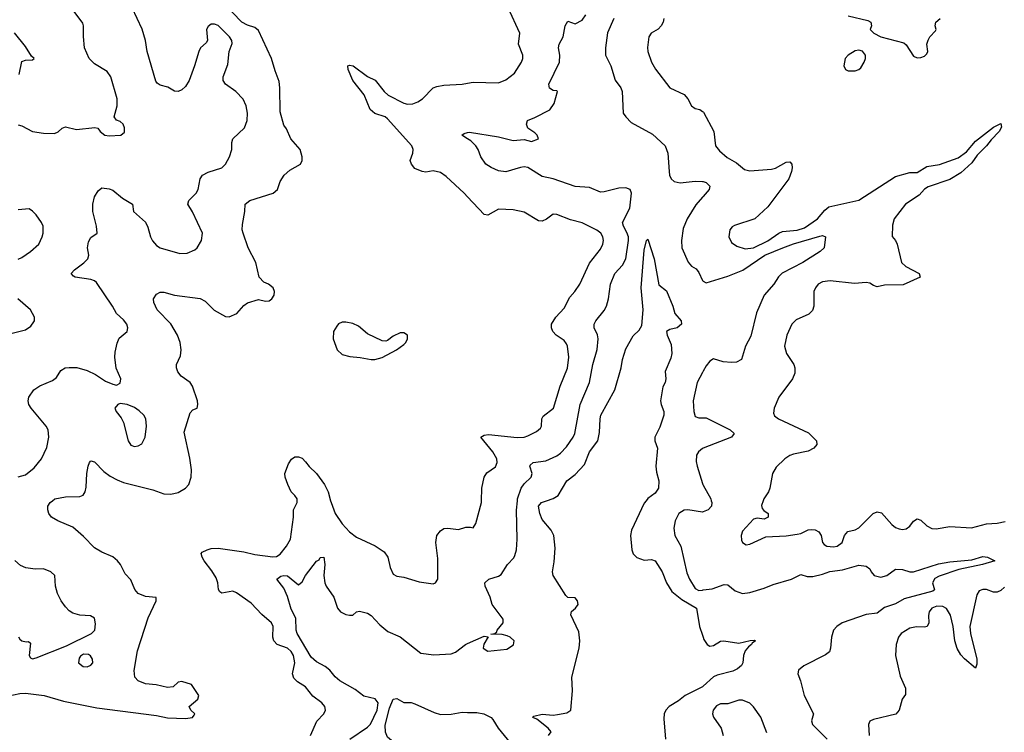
# Model space of a CAD drawing. Header units: inches. Extents: x 2001573 to 2220545, y 644482 to 846830.
# Tile 465 of 656: x 2107539 to 2112949, y 758728 to 762644. Entities that reach past the tile are written whole.
import ezdxf

# ---------------------------------------------------------------- set-up
doc = ezdxf.new("R2010")
doc.units = ezdxf.units.IN
doc.header["$MEASUREMENT"] = 0
for name, color, linetype in [('C1705', 7, 'Continuous'), ('C1706', 7, 'Continuous'), ('C1715', 7, 'Continuous'), ('C1716', 7, 'Continuous')]:
    doc.layers.add(name, color=color, linetype=linetype)

msp = doc.modelspace()

# ---------------------------------------------------------------- linework, layer by layer
at = {"layer": 'C1705', "color": 5}
for points, elevation in [([(2107470, 758925.5), (2107538.9, 758941.1), (2107570, 758942.4), (2107672.7, 758930), (2107779.7, 758899.7), (2107962.9, 758862.9), (2108290, 758819.6), (2108350, 758807.7), (2108450, 758803.7), (2108489, 758810), (2108498, 758822), (2108500.9, 758830), (2108479.5, 758850), (2108469.6, 758870), (2108517.7, 758910), (2108523.1, 758930), (2108482, 758990), (2108430, 759007.8), (2108410, 759002.7), (2108382.5, 758977.5), (2108350, 758974), (2108288.5, 758988.5), (2108230, 758994.6), (2108189.6, 759010), (2108170.7, 759030.7), (2108167.7, 759067.7), (2108185.2, 759174.8), (2108244, 759356), (2108289.2, 759450), (2108288.7, 759468.7), (2108230, 759474.7), (2108189.8, 759489.8), (2108172.1, 759512.1), (2108150, 759565.2), (2108118.3, 759598.3), (2108092.8, 759650), (2108076.3, 759670), (2108051.3, 759691.3), (2107990, 759717), (2107950, 759741.4), (2107890, 759803.4), (2107830, 759854.9), (2107748.2, 759890), (2107714.3, 759910), (2107698.9, 759930), (2107693, 759950), (2107693.3, 759970), (2107706, 759990), (2107719.3, 760000)], 320), ([(2109135.8, 758710), (2109170.8, 758789.2), (2109209.5, 758830), (2109218.4, 758850), (2109216, 758870), (2109199.3, 758890), (2109150, 758926), (2109110, 758976.9), (2109065.1, 759005.1), (2109045.9, 759025.9), (2109037.6, 759050), (2109050.9, 759110), (2109042.7, 759150), (2109030, 759171.3), (2109010, 759189.7), (2108953.3, 759210), (2108935, 759230), (2108929, 759250), (2108931.6, 759310), (2108921.5, 759330), (2108870, 759374.8), (2108810, 759437.4), (2108730, 759493.6), (2108710, 759503), (2108650, 759492.8), (2108639.3, 759499.3), (2108632, 759512), (2108627.5, 759550), (2108617.4, 759577.4), (2108595.1, 759615.1), (2108552.6, 759670), (2108540.9, 759690), (2108536.4, 759710), (2108542.1, 759717.9), (2108568.8, 759731.2), (2108590, 759737), (2108630, 759739.1), (2108770, 759719.7), (2108830, 759704.1), (2108930, 759692), (2108950, 759694), (2108970, 759707.2), (2109004.2, 759750), (2109026.9, 759790), (2109042.7, 759910), (2109043.9, 759950), (2109062.7, 759990), (2109062.6, 760000)], 280), ([(2109246.6, 760000), (2109249.3, 759990), (2109272.7, 759930), (2109310, 759873.8), (2109351.4, 759830), (2109390, 759799.7), (2109491.7, 759751.7), (2109540.4, 759720.4), (2109561.5, 759690), (2109573.5, 759633.5), (2109590, 759596), (2109610, 759586), (2109650, 759581), (2109734.4, 759554.4), (2109810, 759544.4), (2109824, 759550), (2109835.6, 759570), (2109836.8, 759683.2), (2109825.3, 759770), (2109829.8, 759810.2), (2109850, 759834.9), (2109870, 759848), (2109890.4, 759850.4), (2109950, 759843), (2109990, 759854.8), (2110000, 759855.3)], 280), ([(2109353, 758690), (2109450, 758756), (2109467.1, 758772.9), (2109502.5, 758850), (2109507.7, 758890), (2109491.2, 758911.2), (2109430, 758927.2), (2109382.8, 758962.8), (2109298, 759010), (2109272.6, 759032.6), (2109243.7, 759070), (2109217.1, 759090), (2109170, 759115.5), (2109141.1, 759141.1), (2109062.6, 759270), (2109057.3, 759290), (2109055.5, 759355.5), (2109030, 759403.7), (2109010, 759474), (2108990, 759520.7), (2108951.3, 759570), (2108974.4, 759585.6), (2108990, 759589.2), (2109010, 759586.8), (2109070, 759538.8), (2109090, 759554.3), (2109108.4, 759590), (2109170, 759667.4), (2109183.5, 759676.5), (2109190, 759688), (2109210, 759691), (2109216.1, 759650), (2109210.4, 759590), (2109214.9, 759550), (2109223, 759530), (2109264.9, 759470), (2109285.3, 759410), (2109302, 759390), (2109330, 759375.5), (2109350, 759370.8), (2109370, 759371.3), (2109389.4, 759390.6), (2109405.6, 759394.4), (2109450, 759383), (2109470, 759370.4), (2109517.5, 759317.5), (2109562.1, 759282.1), (2109630, 759252.8), (2109742.8, 759162.8), (2109813.8, 759153.8), (2109910, 759159.4), (2109932.4, 759167.6), (2109988, 759210), (2110000, 759215.4)], 260), ([(2107532.4, 759252.4), (2107540.3, 759240.3), (2107550, 759230.7), (2107574.8, 759225.2), (2107587.1, 759227.1), (2107597.5, 759217.5), (2107590.4, 759150.4), (2107597.5, 759137.5), (2107610, 759132.4), (2107630, 759136.5), (2107796.3, 759203.7), (2107934, 759270), (2107951.2, 759290), (2107955.6, 759324.4), (2107950, 759354.5), (2107927.2, 759367.2), (2107870, 759372.2), (2107830, 759382.6), (2107810, 759395.5), (2107790, 759417.2), (2107766.2, 759450), (2107746.8, 759490), (2107735.6, 759530), (2107731.8, 759590), (2107710, 759609.4), (2107670, 759626.6), (2107624.4, 759624.4), (2107571.9, 759631.9), (2107544.1, 759644.1), (2107511.7, 759671.7)], 340), ([(2110000, 758471.5), (2109990, 758474.8), (2109935, 758465), (2109910, 758468.9), (2109890, 758482.5), (2109840.5, 758540.5), (2109809.1, 758569.1), (2109724.1, 758610), (2109655.2, 758655.2), (2109581.9, 758681.9), (2109560.4, 758700.4), (2109548.2, 758728.2), (2109547.6, 758767.6), (2109570, 758859.6), (2109590, 758909.3), (2109610, 758912.9), (2109650, 758891.4), (2109690, 758891.5), (2109710, 758884.7), (2109815.8, 758835.8), (2109850, 758824.9), (2109910, 758827.6), (2109970, 758837.8), (2110000, 758837.5)], 240)]:
    msp.add_lwpolyline(points, dxfattribs=dict(at, elevation=elevation))
at = {"layer": 'C1705', "color": 5, "elevation": 340}
msp.add_lwpolyline([(2107890, 759157.6), (2107873.5, 759146.5), (2107865.5, 759134.5), (2107861.6, 759110), (2107887.7, 759090), (2107910, 759087.3), (2107930, 759097.6), (2107941.3, 759110), (2107939.6, 759130), (2107928.2, 759148.2), (2107916, 759156)], close=True, dxfattribs=at)
at = {"layer": 'C1706', "color": 5}
for points, elevation in [([(2107530, 762066.4), (2107550, 762060.9), (2107610, 762030.2), (2107670, 762019.7), (2107730, 762019.5), (2107750, 762028), (2107771.4, 762048.6), (2107790, 762055.8), (2107850, 762040.7), (2107951.8, 762051.8), (2107968.1, 762048.1), (2107980.7, 762030), (2108006, 762010), (2108030, 762006.7), (2108095.3, 762010), (2108114.3, 762025.7), (2108114, 762050), (2108107, 762070), (2108090, 762085.1), (2108071.4, 762091.4), (2108058.4, 762110), (2108074.5, 762170), (2108074.7, 762210), (2108040.4, 762330), (2108019.8, 762359.8), (2107950, 762400.8), (2107919.8, 762430), (2107894, 762490), (2107888.7, 762551.3), (2107889.7, 762609.7), (2107885.3, 762625.3), (2107810, 762725.3)], 360), ([(2107719.3, 760000), (2107732.7, 760010), (2107790, 760022), (2107870, 760022.8), (2107888.3, 760031.7), (2107898.7, 760050), (2107904.6, 760075.4), (2107907.8, 760150), (2107915.1, 760190), (2107921.6, 760210), (2107930, 760219.3), (2107950, 760214.9), (2108001.2, 760161.2), (2108035.7, 760135.7), (2108075.2, 760115.2), (2108110, 760101.5), (2108270, 760060.2), (2108330, 760039), (2108370, 760036.1), (2108410, 760046.5), (2108450, 760068.7), (2108467.8, 760090), (2108481.1, 760130), (2108482.2, 760170), (2108474.1, 760234.1), (2108442.5, 760377.5), (2108476.1, 760483.9), (2108490, 760500.7), (2108513.2, 760510), (2108518.4, 760530), (2108515.1, 760550), (2108488.4, 760630), (2108476, 760650), (2108425.1, 760685.1), (2108408.2, 760708.2), (2108400.2, 760730), (2108401, 760750), (2108422.8, 760797.2), (2108426.5, 760830), (2108419.9, 760870), (2108406, 760910), (2108370, 760971.8), (2108294, 761050), (2108275, 761090), (2108273.3, 761110), (2108290, 761134.9), (2108310, 761146.2), (2108330, 761147.3), (2108390, 761131), (2108531, 761111), (2108557.7, 761097.7), (2108607.1, 761047.1), (2108670, 761013.2), (2108690, 761011.4), (2108731.4, 761028.6), (2108770, 761072.7), (2108791.1, 761088.9), (2108850, 761105.5), (2108890, 761097.3), (2108910, 761098.8), (2108924, 761110), (2108937.2, 761130), (2108939.3, 761150), (2108932.3, 761170), (2108905.2, 761190), (2108880.9, 761200.9), (2108854, 761230), (2108835.8, 761310), (2108794.7, 761390), (2108767.1, 761470), (2108761.7, 761490), (2108762.2, 761517.8), (2108776.2, 761590), (2108778, 761630), (2108802.7, 761650), (2108931.6, 761690), (2108954.7, 761710), (2108970, 761754.8), (2108991.8, 761790), (2109022.8, 761817.2), (2109080.9, 761850), (2109091.5, 761870), (2109091.3, 761890), (2109080.5, 761930), (2109027.8, 761990), (2109004.5, 762044.5), (2108990, 762064), (2108970, 762138), (2108968.9, 762268.9), (2108964.4, 762304.4), (2108942.2, 762362.2), (2108923.2, 762430), (2108850, 762584.2), (2108830, 762601.6), (2108790, 762614), (2108759.1, 762630), (2108656, 762736)], 320), ([(2107530, 760131.4), (2107570, 760143.6), (2107618.1, 760181.9), (2107658.5, 760230), (2107687, 760293), (2107698.8, 760350), (2107695.7, 760390), (2107684.8, 760410), (2107601.3, 760510), (2107589.6, 760530), (2107586, 760550), (2107589.2, 760570), (2107616, 760610), (2107650, 760632), (2107719.4, 760660.6), (2107741.6, 760678.4), (2107764, 760716), (2107789, 760730), (2107810, 760732.8), (2107852.5, 760732.5), (2107910, 760716.5), (2107954.8, 760694.8), (2108010, 760658), (2108050, 760640.3), (2108070, 760635.5), (2108090, 760646.8), (2108093.6, 760670), (2108069.7, 760729.7), (2108061.1, 760790), (2108062.8, 760817.2), (2108074.2, 760865.8), (2108085.9, 760894.1), (2108129.6, 760930.4), (2108133.7, 760950), (2108128, 760970), (2108110, 760994.7), (2108069.8, 761029.8), (2108049.6, 761070), (2107960.6, 761200.6), (2107949.7, 761209.7), (2107930, 761216.4), (2107844, 761230), (2107834.3, 761234.3), (2107820.7, 761250), (2107840.5, 761270), (2107892.1, 761307.9), (2107912.7, 761330), (2107919.3, 761350), (2107911.9, 761390), (2107917.3, 761422.7), (2107930, 761448), (2107963.7, 761470), (2107961.7, 761510), (2107940.7, 761590), (2107941.2, 761630), (2107949.3, 761670), (2107970, 761704), (2107990, 761719.3), (2108030, 761714.3), (2108050, 761707), (2108102.8, 761662.8), (2108158.8, 761630), (2108164, 761590), (2108230, 761530.5), (2108243.4, 761503.4), (2108256.9, 761450), (2108268.1, 761428.1), (2108290, 761403.1), (2108310.2, 761390.2), (2108418.6, 761358.6), (2108458.4, 761361.6), (2108500.9, 761379.1), (2108514.7, 761390), (2108538.3, 761430), (2108544, 761470), (2108488, 761588), (2108463, 761630), (2108467.8, 761650), (2108507.6, 761690), (2108518.7, 761710), (2108531.2, 761768.8), (2108543.7, 761790), (2108573.9, 761806.1), (2108649.5, 761830), (2108669.8, 761850.2), (2108691.1, 761890), (2108703.5, 761930), (2108704, 761970), (2108709.7, 761990), (2108774.2, 762050), (2108788.8, 762090), (2108790.8, 762130.8), (2108783.5, 762170), (2108767.1, 762207.1), (2108726.6, 762250), (2108669.2, 762290), (2108656, 762310), (2108657, 762330), (2108682.2, 762397.8), (2108689.7, 762470), (2108706.6, 762513.4), (2108704.7, 762530), (2108691.9, 762550), (2108630, 762611.9), (2108610, 762620.4), (2108590, 762619.2), (2108573.7, 762606.3), (2108565.4, 762590), (2108570.2, 762529.8), (2108562.8, 762517.2), (2108533.1, 762490), (2108522.2, 762470), (2108499.7, 762390), (2108469.2, 762310.8), (2108450, 762277), (2108430, 762258.4), (2108410, 762249.6), (2108390, 762252), (2108352.4, 762272.4), (2108310, 762284.2), (2108294.7, 762294.7), (2108286.7, 762306.7), (2108239.3, 762470), (2108229.8, 762529.8), (2108212.3, 762592.3), (2108156.3, 762710)], 340), ([(2107536.2, 762343.8), (2107550, 762414), (2107570, 762421.6), (2107610, 762424), (2107619, 762430), (2107604.1, 762444.1), (2107570, 762496.2), (2107510, 762571.6)], 380), ([(2110000, 761669.9), (2109981.4, 761690), (2109882, 761782), (2109850, 761803.7), (2109810, 761814), (2109770, 761806.6), (2109750, 761809.4), (2109710, 761827), (2109691.8, 761850), (2109683.6, 761870), (2109699.5, 761910), (2109700.5, 761930), (2109692.6, 761950), (2109559.9, 762099.9), (2109546.6, 762110), (2109490, 762129), (2109465, 762150), (2109431.4, 762231.4), (2109369.4, 762310), (2109343.4, 762370), (2109341.3, 762390), (2109350, 762394.7), (2109370.3, 762390), (2109450, 762331.8), (2109491.2, 762311.2), (2109540.7, 762250), (2109563.6, 762230), (2109650, 762185.2), (2109670, 762179.3), (2109699.2, 762180.8), (2109726.8, 762193.2), (2109751.8, 762210), (2109810, 762269.1), (2109830, 762276.8), (2109870, 762284), (2109970, 762289.4), (2110000, 762295.4)], 280), ([(2110000, 761989.5), (2109967.3, 762010), (2109980.5, 762019.5), (2110000, 762023.6)], 260), ([(2107530, 761328), (2107550, 761337.6), (2107598, 761370), (2107644.2, 761410), (2107663, 761450), (2107668.2, 761471.8), (2107667.1, 761510), (2107659.1, 761530), (2107630, 761571.2), (2107610, 761591.5), (2107590, 761605.1), (2107530, 761598.5)], 360), ([(2107483.1, 760916.9), (2107570, 760939.3), (2107599.3, 760960.7), (2107617.2, 760982.8), (2107620.9, 760990), (2107619.5, 761010), (2107598.4, 761050), (2107527.8, 761110)], 360), ([(2109062.6, 760000), (2109062.4, 760010), (2109050.8, 760030), (2109029.8, 760049.8), (2109011.8, 760090), (2108997.6, 760130), (2108996, 760150), (2109015.9, 760204.1), (2109032, 760228), (2109050, 760241.8), (2109070, 760242.5), (2109090, 760234), (2109110, 760214.5), (2109130, 760188.5), (2109170.1, 760150.1), (2109213.6, 760090), (2109233.4, 760050), (2109246.6, 760000)], 280)]:
    msp.add_lwpolyline(points, dxfattribs=dict(at, elevation=elevation))
for points, elevation in [([(2109330, 760982.4), (2109310, 760981.6), (2109290, 760972), (2109280.5, 760959.5), (2109263, 760930), (2109260.5, 760890), (2109283.8, 760830), (2109310, 760804.9), (2109353.2, 760793.2), (2109410, 760788.2), (2109470, 760776.4), (2109490, 760777.1), (2109530, 760788.5), (2109608.7, 760830), (2109650, 760858.8), (2109661.2, 760870), (2109669, 760890), (2109668.7, 760910), (2109650, 760924), (2109630, 760924), (2109590, 760904), (2109559.1, 760880.9), (2109550, 760877.2), (2109530, 760879.3), (2109450, 760917), (2109400.1, 760960.1), (2109370, 760974.5)], 320), ([(2108090, 760534), (2108078, 760530), (2108062, 760510), (2108068, 760490), (2108096.7, 760456.7), (2108110, 760431), (2108134.4, 760330), (2108150, 760306), (2108170, 760297.6), (2108190, 760301.3), (2108210, 760314), (2108227.6, 760350), (2108234.7, 760410), (2108231.1, 760451.1), (2108220.7, 760470), (2108195.3, 760495.3), (2108170, 760512.3), (2108130, 760529.3)], 340)]:
    msp.add_lwpolyline(points, close=True, dxfattribs=dict(at, elevation=elevation))
at = {"layer": 'C1715', "color": 5}
for points, elevation in [([(2110000, 759215.4), (2110090, 759256.3), (2110112, 759252), (2110088.5, 759211.5), (2110086, 759190), (2110110, 759173), (2110215.1, 759184.9), (2110252.3, 759207.7), (2110255.1, 759230), (2110234, 759250), (2110218, 759258), (2110190, 759265.1), (2110128, 759268), (2110149.3, 759270.7), (2110160.4, 759279.6), (2110162.7, 759290), (2110195.1, 759330), (2110195.1, 759350), (2110135.6, 759430), (2110123.5, 759470), (2110096.4, 759530), (2110095.1, 759550), (2110116, 759570), (2110170, 759586.5), (2110184.7, 759595.3), (2110219.7, 759650), (2110253.3, 759686.7), (2110260, 759700), (2110267.8, 759730), (2110272.9, 759790), (2110269.2, 759949.2), (2110273, 760000)], 260), ([(2110000, 759855.3), (2110016, 759856), (2110030, 759852), (2110044.7, 759875.3), (2110076.4, 759990), (2110076.7, 760000)], 280), ([(2110443.7, 758710), (2110458.7, 758730), (2110442, 758750), (2110379.2, 758799.2), (2110358.4, 758810), (2110364.1, 758815.9), (2110410, 758827.7), (2110470, 758822.5), (2110494.3, 758825.7), (2110545.2, 758834.8), (2110567.4, 758850), (2110575.4, 758955.4), (2110572.4, 759030), (2110613.5, 759190), (2110616.8, 759230), (2110610, 759279.3), (2110566.2, 759373.8), (2110570, 759391), (2110592, 759410), (2110606.6, 759430), (2110603.7, 759450), (2110590, 759466), (2110550, 759468.7), (2110539.1, 759479.1), (2110469.7, 759590), (2110465.7, 759610), (2110475.8, 759664.2), (2110480.4, 759739.6), (2110473.7, 759810), (2110459.4, 759839.4), (2110410, 759897.6), (2110396.4, 759930), (2110389.8, 759970), (2110406.3, 759990), (2110433.3, 760000)], 240), ([(2110980, 760000), (2110970, 759987.3), (2110900.9, 759839.1), (2110895, 759810), (2110902.9, 759730), (2110910, 759708.5), (2110930, 759687.6), (2110970, 759674.3), (2111010, 759677), (2111030, 759670.3), (2111069.3, 759610), (2111092.1, 759550), (2111122.2, 759502.2), (2111177.5, 759457.5), (2111256.9, 759410), (2111273.2, 759310), (2111290, 759262.2), (2111293.9, 759251.2), (2111298.4, 759238.4), (2111316.4, 759210), (2111330, 759202), (2111350, 759205.5), (2111390, 759228.3), (2111408, 759230), (2111490, 759218), (2111552.3, 759232.3), (2111573.8, 759233.8), (2111580.7, 759230), (2111562.3, 759217.7), (2111560.4, 759210), (2111542.4, 759197.6), (2111524.8, 759175.2), (2111515.1, 759150), (2111511.1, 759108.9), (2111504.2, 759095.8), (2111483.1, 759076.9), (2111456.7, 759063.3), (2111370, 759042), (2111350, 759032), (2111293.9, 758981.7), (2111290, 758978.2), (2111194.7, 758930), (2111158.4, 758901.6), (2111106.5, 758870), (2111088.9, 758850), (2111079.5, 758830), (2111077.7, 758802.3), (2111086.7, 758690)], 240), ([(2111338.6, 760000), (2111341.3, 759990), (2111339.1, 759970), (2111322.3, 759950), (2111293.9, 759939.8), (2111290, 759938.4), (2111210.4, 759950.4), (2111190, 759948.5), (2111159.7, 759930), (2111139.7, 759890), (2111133.7, 759850), (2111137.8, 759810), (2111170.7, 759750.7), (2111204.9, 759604.9), (2111219.8, 759570), (2111250, 759518.6), (2111270, 759507.4), (2111290, 759509.6), (2111293.9, 759510.1), (2111344.3, 759515.7), (2111410, 759540.2), (2111430, 759537.8), (2111470, 759505.5), (2111510, 759491.3), (2111550, 759496.6), (2111630, 759519.8), (2111679.2, 759540.8), (2111778.4, 759570), (2111830, 759594.9), (2111864.6, 759584.6), (2111895.7, 759584.3), (2111950, 759597.2), (2111990, 759612.2), (2112058.7, 759621.3), (2112150, 759645.5), (2112190, 759640.7), (2112210, 759626), (2112216.4, 759610), (2112234, 759590), (2112270, 759579.8), (2112302.6, 759590), (2112350, 759623.5), (2112390, 759623.2), (2112429, 759609), (2112450, 759609), (2112587, 759653), (2112650, 759664.2), (2112770, 759675.1), (2112830, 759694.7), (2112855.8, 759690), (2112897.3, 759670), (2112828.8, 759650), (2112697.9, 759622.1), (2112590, 759585.9), (2112567.4, 759572.6), (2112554.8, 759550), (2112565, 759510), (2112556, 759504), (2112399.2, 759460.8), (2112350, 759434.1), (2112290, 759413.1), (2112250, 759382.2), (2112190, 759374.8), (2112057.6, 759330), (2112028.4, 759310), (2112009.3, 759290), (2111998.5, 759250), (2111994.3, 759190), (2111988.2, 759170), (2111966.9, 759153.1), (2111846.3, 759093.7), (2111818.3, 759070), (2111813.8, 759050), (2111829.2, 759010), (2111848.6, 758930), (2111900.3, 758830), (2111888.9, 758790), (2111894, 758770), (2111975.5, 758690)], 260), ([(2111623, 760000), (2111614.4, 759974.4), (2111618, 759958), (2111626.8, 759946.8), (2111650.7, 759930), (2111651, 759910), (2111630, 759899), (2111590, 759904), (2111570, 759899), (2111510, 759834), (2111502.8, 759810), (2111504, 759784), (2111510.9, 759770.9), (2111530, 759758), (2111550, 759761), (2111638, 759802), (2111750, 759807.2), (2111810, 759816.1), (2111830, 759820.7), (2111870, 759839.7), (2111890, 759843), (2111910, 759840.6), (2111930, 759829), (2111942.7, 759810), (2111950.1, 759770.1), (2111959.3, 759759.3), (2111973, 759750), (2112010, 759747.6), (2112030, 759751.6), (2112058, 759770), (2112070.5, 759809.5), (2112088.1, 759831.9), (2112130, 759839.7), (2112149.1, 759850.9), (2112227.1, 759930), (2112250, 759940.2), (2112274.2, 759934.2), (2112330, 759869.1), (2112350, 759853.8), (2112370, 759845.5), (2112390, 759842.8), (2112410, 759846), (2112430, 759860.3), (2112450, 759888.4), (2112470, 759900.3), (2112490, 759893.7), (2112523, 759863), (2112550, 759847.6), (2112573.6, 759846.4), (2112650, 759858.5), (2112767.7, 759852.3), (2112850, 759874), (2112910, 759876.4), (2112953.7, 759886.3)], 280), ([(2112950, 759526.2), (2112930, 759507), (2112910, 759497.4), (2112890, 759498.7), (2112850, 759511.8), (2112830, 759512), (2112810, 759504.5), (2112797.3, 759482.7), (2112759.1, 759310), (2112763, 759270), (2112797.2, 759130), (2112797.8, 759102.2), (2112790, 759081.1), (2112730, 759131.6), (2112710, 759153.6), (2112690, 759187.6), (2112676.8, 759230), (2112668.2, 759310), (2112652.1, 759372.1), (2112630, 759407.7), (2112610, 759418.3), (2112578.2, 759421.8), (2112550.7, 759409.3), (2112536.2, 759390), (2112531.3, 759370), (2112533.8, 759330), (2112524.9, 759310), (2112510, 759304.8), (2112466.6, 759306.6), (2112430, 759299.6), (2112382.3, 759270), (2112366.7, 759250), (2112354.2, 759210), (2112350.2, 759150), (2112377.2, 759037.2), (2112405.5, 758970), (2112404.9, 758935.1), (2112387.7, 758910), (2112370.4, 758849.6), (2112352.2, 758827.8), (2112230, 758798.7), (2112210.4, 758789.6), (2112202.4, 758770), (2112205.7, 758710)], 280), ([(2111644.1, 758724.1), (2111610.4, 758810.4), (2111570, 758868.6), (2111550, 758887.6), (2111510, 758904.3), (2111490, 758904.3), (2111430, 758884), (2111390, 758883.5), (2111366.5, 758873.5), (2111348.4, 758850), (2111346, 758830), (2111350, 758810.8), (2111392.8, 758750), (2111403.5, 758710)], 260), ([(2110000, 758837.5), (2110050, 758836.9), (2110089.3, 758829.3), (2110128.5, 758808.5), (2110138.6, 758798.6), (2110167.1, 758750), (2110250, 758650.2)], 240)]:
    msp.add_lwpolyline(points, dxfattribs=dict(at, elevation=elevation))
at = {"layer": 'C1716', "color": 5}
for points, elevation in [([(2110000, 762295.4), (2110030, 762301.3), (2110170, 762298), (2110210, 762313.6), (2110257.7, 762350), (2110295.3, 762410), (2110302.6, 762430), (2110303.2, 762450), (2110279.4, 762510), (2110286.8, 762570), (2110221.7, 762710)], 280), ([(2110000, 762023.6), (2110010, 762025.7), (2110170, 761999.7), (2110250, 761980.3), (2110310, 761985.5), (2110350, 761974.8), (2110388.7, 761990), (2110382, 762010), (2110370, 762022), (2110330, 762048), (2110322.7, 762070), (2110329.6, 762090.4), (2110370, 762106), (2110451.4, 762148.6), (2110476, 762184), (2110494, 762250), (2110490, 762254), (2110470, 762255.3), (2110450, 762268), (2110446, 762290), (2110505.1, 762410), (2110506.9, 762450), (2110498.4, 762490), (2110502, 762510), (2110524.5, 762550), (2110536, 762610), (2110550, 762636), (2110590, 762621), (2110630, 762640.7), (2110649.2, 762670)], 260), ([(2112090, 762665.5), (2112199, 762639), (2112216, 762630), (2112218, 762610), (2112211.3, 762590), (2112231.3, 762570), (2112270.4, 762550.4), (2112396.1, 762516.1), (2112410, 762506), (2112450, 762442.8), (2112470, 762434.8), (2112490, 762436.3), (2112510, 762444), (2112523.2, 762456.8), (2112529.2, 762470), (2112523.7, 762510), (2112530, 762532), (2112539, 762550), (2112570, 762582), (2112574, 762590), (2112568.7, 762610), (2112573.2, 762630), (2112596, 762650)], 320), ([(2110803, 762650), (2110767.5, 762572.5), (2110757, 762490), (2110757.6, 762450), (2110787.5, 762390), (2110810, 762312.4), (2110841.7, 762270), (2110848.9, 762250), (2110854.9, 762130), (2110868.2, 762110), (2110899.3, 762079.3), (2111014.8, 762014.8), (2111085.3, 761950), (2111099.6, 761910), (2111106.4, 761810), (2111109.3, 761790), (2111118.5, 761770), (2111134.8, 761754.8), (2111167, 761747), (2111250, 761756.4), (2111290, 761755), (2111293.9, 761754), (2111310.3, 761750), (2111330.2, 761730), (2111326.4, 761710), (2111293.9, 761673), (2111290, 761668.6), (2111253.2, 761626.8), (2111205.8, 761550), (2111183.9, 761496.1), (2111174.5, 761430), (2111176.3, 761390), (2111212.3, 761312.3), (2111230, 761288.8), (2111254.8, 761274.8), (2111270, 761254.9), (2111290, 761210.1), (2111293.9, 761207.9), (2111310, 761198.5), (2111430, 761235.2), (2111511.8, 761268.2), (2111632.1, 761350), (2111731, 761390), (2111790, 761412.1), (2111934.7, 761454.7), (2111950, 761458.4), (2111966.8, 761450), (2111958.8, 761390), (2111936.3, 761370), (2111841.5, 761310), (2111728.9, 761251.1), (2111708.6, 761231.4), (2111682.7, 761190), (2111629.1, 761130.9), (2111586.3, 761033.7), (2111556, 760904), (2111525.8, 760850), (2111504, 760776), (2111477.6, 760762.4), (2111450, 760759.5), (2111404.2, 760764.2), (2111350, 760780.9), (2111330, 760766.6), (2111310, 760741.6), (2111293.9, 760711.8), (2111290, 760704.6), (2111260.5, 760650), (2111239.9, 760550), (2111242.7, 760490), (2111250, 760463.7), (2111270, 760455.9), (2111290, 760456.2), (2111293.9, 760456.3), (2111310, 760456.5), (2111443.1, 760390), (2111463.8, 760370), (2111450.2, 760349.8), (2111294.4, 760290), (2111293.9, 760289.6), (2111290, 760286.7), (2111267.6, 760270), (2111257.4, 760250), (2111255.3, 760215.3), (2111260.3, 760190), (2111290, 760094.6), (2111291.4, 760090), (2111293.9, 760085.6), (2111335.8, 760010), (2111338.6, 760000)], 260), ([(2111077.2, 762650), (2111073.7, 762630), (2111063.5, 762610), (2111047.1, 762592.9), (2111008.9, 762570), (2110995.6, 762550), (2110987.8, 762492.2), (2110989.1, 762470), (2111010.1, 762410.1), (2111031.5, 762371.5), (2111110, 762268.8), (2111190, 762232.2), (2111210.3, 762210), (2111230.5, 762170), (2111250, 762155.8), (2111274.8, 762150), (2111290, 762140.2), (2111293.9, 762137.7), (2111296.2, 762136.2), (2111351.8, 762030), (2111362.6, 761950), (2111383.5, 761923.5), (2111426.5, 761886.5), (2111477.7, 761857.7), (2111521.6, 761821.6), (2111550, 761812.6), (2111670, 761822.3), (2111691.1, 761828.9), (2111750, 761862), (2111770, 761863), (2111780.4, 761850), (2111783.6, 761830), (2111780.1, 761810), (2111765.5, 761770), (2111650, 761615.4), (2111578.4, 761550), (2111466.3, 761513.7), (2111453.5, 761506.5), (2111440.3, 761490), (2111435.3, 761450), (2111450, 761420.5), (2111479.4, 761399.4), (2111525, 761385), (2111570, 761390.1), (2111650, 761428.3), (2111709.1, 761470.9), (2111730, 761479.6), (2111810, 761487.2), (2111850, 761499.9), (2111922.9, 761550), (2111962.1, 761597.9), (2111984.9, 761615.1), (2112150, 761652.6), (2112350, 761782.8), (2112430, 761803.6), (2112470, 761804.6), (2112523.6, 761836.4), (2112592.2, 761847.8), (2112695.4, 761884.6), (2112741.2, 761918.8), (2112790, 761977.1), (2112890, 762052.8), (2112930, 762073.7), (2112933, 762053), (2112920.8, 762030), (2112875.5, 761984.5), (2112850.1, 761950), (2112799.6, 761900.4), (2112770, 761856.8), (2112710, 761802.9), (2112650, 761765.6), (2112530, 761725), (2112510, 761713.1), (2112480.5, 761679.5), (2112406.3, 761630), (2112344.2, 761550), (2112334.7, 761514.7), (2112331.7, 761451.7), (2112350.4, 761430), (2112360.3, 761410), (2112383.6, 761310), (2112407.5, 761287.5), (2112480.7, 761250), (2112486.8, 761230), (2112393.1, 761186.9), (2112290, 761185.5), (2112250, 761175.8), (2112230, 761182.4), (2112210, 761196.3), (2112190, 761199.7), (2112126, 761194), (2111991.3, 761208.7), (2111950, 761203.9), (2111926, 761190), (2111910.3, 761170), (2111902.8, 761150), (2111901.7, 761070), (2111894.8, 761045.2), (2111873.8, 761026.2), (2111804.7, 760995.3), (2111781.1, 760970), (2111752.8, 760910), (2111741.5, 760850), (2111751.7, 760810), (2111791.7, 760750), (2111797.4, 760730), (2111797.7, 760702.3), (2111784.9, 760670), (2111710, 760569.6), (2111684.1, 760510), (2111680.8, 760480.8), (2111686.4, 760466.4), (2111708.5, 760450), (2111873.2, 760373.2), (2111916.3, 760330), (2111919.1, 760310), (2111901.6, 760290), (2111870, 760272.2), (2111790, 760257.2), (2111770, 760249.6), (2111742, 760230), (2111694.4, 760185.6), (2111674, 760150), (2111660.5, 760070), (2111652.7, 760050), (2111626.4, 760010), (2111623, 760000)], 280), ([(2110273, 760000), (2110273.7, 760010), (2110294.1, 760070), (2110310, 760093), (2110348.6, 760130), (2110353.6, 760150), (2110341.7, 760190), (2110344, 760196), (2110359.3, 760210), (2110430, 760220.4), (2110490, 760247.1), (2110510, 760261.6), (2110542.5, 760297.5), (2110579.8, 760350), (2110589, 760370), (2110617.7, 760530), (2110669.4, 760650), (2110688.3, 760750), (2110711, 760831), (2110717.4, 760890), (2110712.6, 760912.6), (2110695.8, 760950), (2110694.2, 760970), (2110703.9, 760990), (2110750, 761045.7), (2110762.2, 761070), (2110774.5, 761110), (2110784.2, 761190), (2110809.1, 761250), (2110850, 761295.4), (2110869.9, 761330), (2110884.1, 761430), (2110883.1, 761450), (2110875.1, 761475.1), (2110855.7, 761510), (2110851.5, 761530), (2110890.8, 761609.2), (2110900.2, 761690), (2110892.2, 761710), (2110870, 761719.5), (2110830, 761718.1), (2110750, 761697.2), (2110730, 761696.4), (2110670, 761721.1), (2110590, 761727.7), (2110470, 761769.2), (2110410, 761782.9), (2110330, 761832.4), (2110310, 761835.3), (2110290, 761832.1), (2110210, 761807.3), (2110170, 761813.3), (2110130, 761830.9), (2110100.4, 761850), (2110071.8, 761890), (2110058.4, 761930), (2110045.1, 761950), (2110018.2, 761978.2), (2110000, 761989.5)], 260), ([(2110076.7, 760000), (2110078.2, 760070), (2110090, 760130.6), (2110105.5, 760154.5), (2110152.9, 760187.1), (2110162.8, 760210), (2110160.2, 760230), (2110138.7, 760270), (2110072, 760350), (2110090, 760360.3), (2110115.2, 760364.8), (2110271.9, 760348.1), (2110309.8, 760350.2), (2110330, 760356.9), (2110379.1, 760380.9), (2110400.8, 760399.2), (2110406.3, 760410), (2110406.8, 760450), (2110414.4, 760465.6), (2110471.7, 760510), (2110508.3, 760630), (2110548.9, 760728.9), (2110556.3, 760790), (2110549, 760849), (2110543.4, 760863.4), (2110530, 760881.1), (2110486, 760910), (2110467.8, 760930), (2110460.5, 760950), (2110460.5, 760970), (2110485.1, 761010), (2110530, 761059.3), (2110561.3, 761118.7), (2110589.7, 761150), (2110616.8, 761190), (2110670, 761306), (2110730, 761382.3), (2110742.1, 761410), (2110746, 761430), (2110743.2, 761450), (2110731.2, 761471.2), (2110710, 761487.7), (2110630, 761528.2), (2110564.6, 761544.6), (2110490, 761573.3), (2110470, 761574.7), (2110433, 761547), (2110410, 761536.9), (2110390, 761538.9), (2110310, 761586.6), (2110250, 761599.3), (2110170, 761602.4), (2110110, 761569.8), (2110090, 761573), (2110000, 761669.9)], 280), ([(2110433.3, 760000), (2110470, 760013.6), (2110497.1, 760030), (2110544.4, 760110), (2110590, 760144.2), (2110641.1, 760198.9), (2110670, 760268.7), (2110715.6, 760330), (2110725.3, 760374.7), (2110727.3, 760450), (2110732, 760470), (2110808.9, 760610), (2110842.6, 760730), (2110850, 760776), (2110870, 760836), (2110910, 760906.8), (2110942.9, 760937.1), (2110957.1, 760962.9), (2110964, 761050), (2110954.1, 761170), (2110970, 761378), (2110982.7, 761430), (2110990, 761437.3), (2111025.6, 761330), (2111050, 761186.8), (2111093.1, 761153.1), (2111126.8, 761070), (2111138.2, 761030), (2111172.2, 760990), (2111174.4, 760970), (2111150.5, 760950), (2111110, 760941), (2111092.4, 760930), (2111095.3, 760910), (2111118.4, 760858.4), (2111122.4, 760810), (2111116.7, 760783.3), (2111084.6, 760710), (2111088.7, 760670), (2111085.3, 760650), (2111073, 760627), (2111060.2, 760550), (2111062.5, 760530), (2111077.2, 760490), (2111078.1, 760470), (2111056, 760404), (2111027.9, 760350), (2111029, 760330), (2111043.2, 760290), (2111034.3, 760190), (2111037.3, 760157.3), (2111050.3, 760110.3), (2111047.7, 760070), (2111030, 760041.2), (2110990, 760012.7), (2110980, 760000)], 240)]:
    msp.add_lwpolyline(points, dxfattribs=dict(at, elevation=elevation))
at = {"layer": 'C1716', "color": 5, "elevation": 320}
msp.add_lwpolyline([(2112150, 762475.8), (2112130, 762472.4), (2112090, 762449.7), (2112074.9, 762430), (2112067.7, 762390), (2112076.4, 762370), (2112090, 762363.2), (2112130, 762362.6), (2112149.5, 762370), (2112160.3, 762379.7), (2112178.3, 762410), (2112185.1, 762430), (2112185.6, 762450), (2112170, 762471.8)], close=True, dxfattribs=at)

doc.saveas('drawing.dxf')
